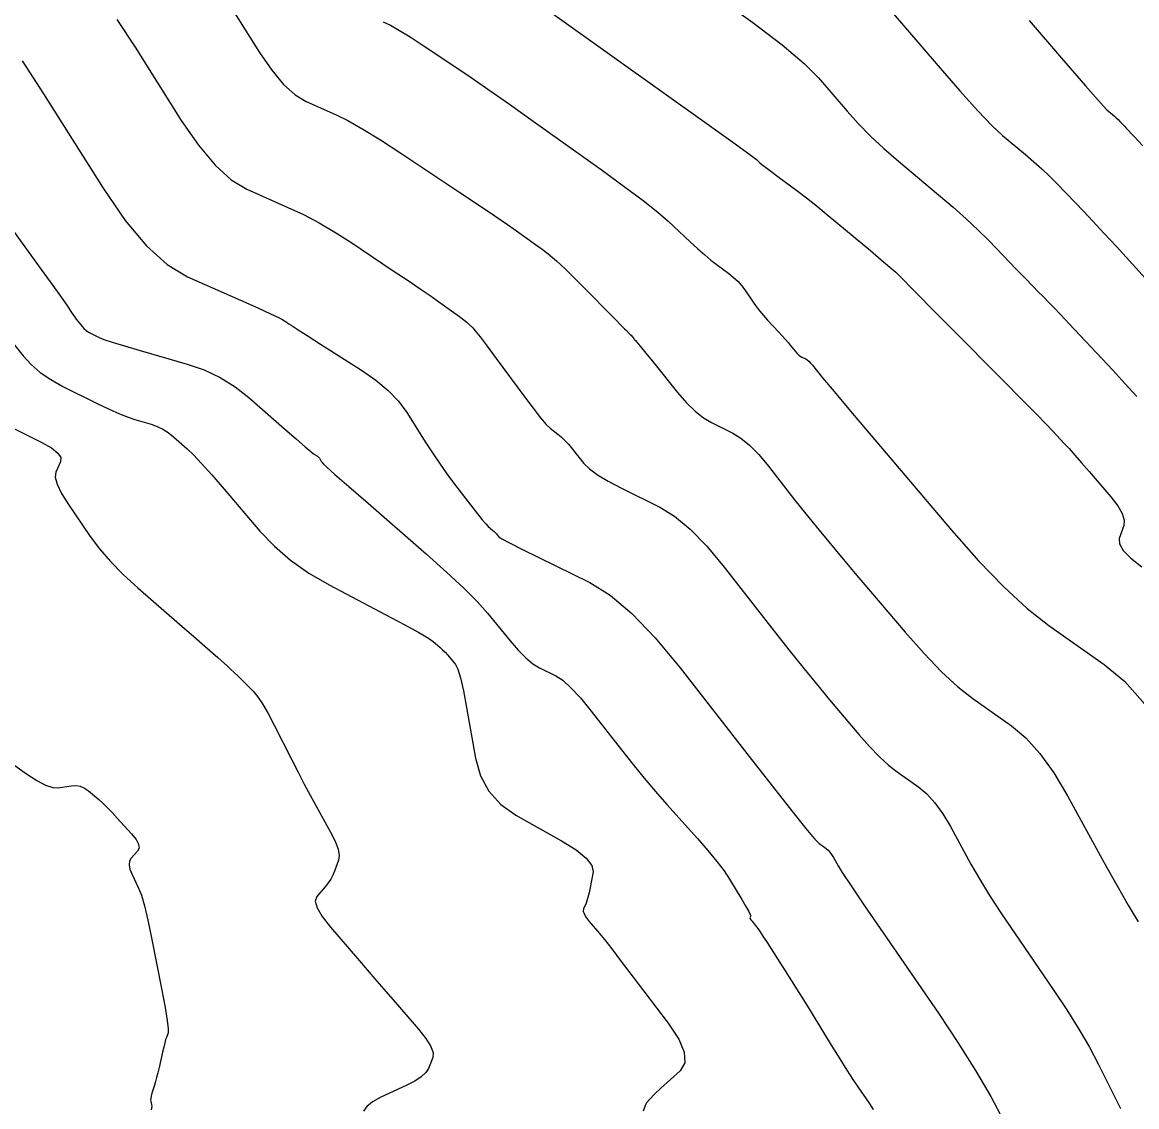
# Model space of a CAD drawing. Extents: x 2082232 to 2083549, y 592624 to 593832.
# Drawn here: x 2083427.9 to 2083488, y 593280 to 593338.5 of the extents above; entities that cross this region are included whole.
import ezdxf

# ---------------------------------------------------------------- set-up
doc = ezdxf.new("R2010")
doc.units = 0
doc.layers.add('DT_X_Contour_Major', color=7, linetype='Continuous')
doc.layers.add('DT_X_Contour_Minor', color=7, linetype='Continuous')

msp = doc.modelspace()

# ---------------------------------------------------------------- linework, layer by layer
at = {"layer": 'DT_X_Contour_Major'}
for points in [[(2083447.362, 593338.512), (2083447.759, 593338.316), (2083448.241, 593338.044), (2083448.81, 593337.694), (2083449.465, 593337.268), (2083451.326, 593336.027), (2083452.108, 593335.498), (2083453.058, 593334.84), (2083454.176, 593334.054), (2083455.462, 593333.14), (2083459.116, 593330.531), (2083460.37, 593329.624), (2083461.393, 593328.857), (2083462.184, 593328.231), (2083462.743, 593327.747), (2083463.924, 593326.643), (2083464.345, 593326.257), (2083464.719, 593325.927), (2083465.047, 593325.651), (2083465.329, 593325.431), (2083466.02, 593324.918), (2083466.268, 593324.719), (2083466.493, 593324.506), (2083466.695, 593324.28), (2083466.874, 593324.04), (2083467.321, 593323.382), (2083467.496, 593323.137), (2083467.683, 593322.893), (2083467.885, 593322.653), (2083468.099, 593322.414), (2083468.689, 593321.782), (2083468.895, 593321.559), (2083469.07, 593321.365), (2083469.214, 593321.201), (2083469.328, 593321.065), (2083469.589, 593320.742), (2083469.685, 593320.631), (2083469.777, 593320.541), (2083469.864, 593320.47), (2083469.947, 593320.421), (2083470.163, 593320.314), (2083470.247, 593320.264), (2083470.335, 593320.19), (2083470.428, 593320.095), (2083470.526, 593319.977), (2083470.794, 593319.634), (2083471.07, 593319.299), (2083471.698, 593318.552), (2083472.679, 593317.392), (2083474.011, 593315.82), (2083478.032, 593311.079), (2083479.492, 593309.425), (2083480.854, 593308.017), (2083482.118, 593306.857), (2083483.286, 593305.944), (2083486.269, 593303.838), (2083487.379, 593302.906), (2083488.474, 593301.691)], [(2083426.926, 593321.752), (2083427.936, 593320.481), (2083428.354, 593320.02), (2083428.851, 593319.593), (2083429.425, 593319.199), (2083430.078, 593318.838), (2083431.922, 593317.919), (2083432.568, 593317.606), (2083433.124, 593317.355), (2083433.587, 593317.167), (2083433.96, 593317.042), (2083434.833, 593316.791), (2083435.154, 593316.678), (2083435.463, 593316.528), (2083435.759, 593316.341), (2083436.043, 593316.116), (2083436.783, 593315.467), (2083437.116, 593315.148), (2083437.56, 593314.678), (2083438.116, 593314.058), (2083438.783, 593313.287), (2083440.71, 593311.03), (2083441.485, 593310.213), (2083442.366, 593309.458), (2083443.353, 593308.763), (2083444.445, 593308.129), (2083447.5, 593306.518), (2083448.519, 593305.975), (2083449.287, 593305.552), (2083449.802, 593305.251), (2083450.066, 593305.07), (2083450.434, 593304.75), (2083450.569, 593304.627), (2083450.7, 593304.498), (2083450.826, 593304.362), (2083450.947, 593304.221), (2083451.263, 593303.835), (2083451.389, 593303.58), (2083451.53, 593303.107), (2083451.686, 593302.415), (2083451.857, 593301.505), (2083452.333, 593298.784), (2083452.604, 593297.826), (2083453.06, 593296.994), (2083453.701, 593296.287), (2083454.527, 593295.706), (2083456.975, 593294.324), (2083457.771, 593293.83), (2083458.322, 593293.387), (2083458.629, 593292.994), (2083458.69, 593292.65), (2083458.528, 593291.801), (2083458.469, 593291.509), (2083458.412, 593291.269), (2083458.358, 593291.082), (2083458.306, 593290.947), (2083458.171, 593290.657), (2083458.152, 593290.532), (2083458.198, 593290.373), (2083458.307, 593290.182), (2083458.481, 593289.958), (2083459.03, 593289.316), (2083459.298, 593288.989), (2083459.692, 593288.489), (2083460.211, 593287.816), (2083460.856, 593286.97), (2083462.743, 593284.485), (2083463.314, 593283.625), (2083463.61, 593282.91), (2083463.633, 593282.339), (2083463.381, 593281.914), (2083462.344, 593280.972), (2083461.999, 593280.649), (2083461.743, 593280.385), (2083461.575, 593280.18), (2083461.495, 593280.035), (2083461.399, 593279.728)]]:
    msp.add_lwpolyline(points, dxfattribs=at)
at = {"layer": 'DT_X_Contour_Minor'}
for points in [[(2083465.31, 593339.9), (2083467.306, 593338.471), (2083468.896, 593337.258), (2083470.081, 593336.261), (2083470.859, 593335.48), (2083472.393, 593333.686), (2083472.998, 593333.012), (2083473.662, 593332.337), (2083474.385, 593331.661), (2083475.168, 593330.983), (2083477.334, 593329.172), (2083478.114, 593328.507), (2083478.828, 593327.871), (2083479.476, 593327.261), (2083480.059, 593326.68), (2083481.526, 593325.168), (2083482.027, 593324.652), (2083482.43, 593324.238), (2083482.734, 593323.926), (2083482.941, 593323.717), (2083483.359, 593323.296), (2083483.579, 593323.07), (2083483.923, 593322.708), (2083484.391, 593322.21), (2083484.985, 593321.576), (2083486.734, 593319.705), (2083487.386, 593319), (2083488.03, 593318.289)], [(2083473.895, 593340.127), (2083477.308, 593336.135), (2083478.486, 593334.776), (2083479.46, 593333.696), (2083480.228, 593332.893), (2083480.792, 593332.368), (2083482.024, 593331.339), (2083482.475, 593330.953), (2083482.907, 593330.564), (2083483.319, 593330.173), (2083483.711, 593329.781), (2083484.728, 593328.731), (2083485.152, 593328.289), (2083485.661, 593327.749), (2083486.253, 593327.111), (2083486.93, 593326.375), (2083488.848, 593324.283)], [(2083438.91, 593339.666), (2083440.69, 593336.846), (2083441.348, 593335.888), (2083441.987, 593335.128), (2083442.608, 593334.567), (2083443.21, 593334.205), (2083444.791, 593333.504), (2083445.456, 593333.176), (2083446.265, 593332.719), (2083447.219, 593332.134), (2083448.316, 593331.418), (2083451.436, 593329.339), (2083452.507, 593328.623), (2083453.383, 593328.032), (2083454.062, 593327.568), (2083454.546, 593327.23), (2083455.574, 593326.496), (2083455.934, 593326.234), (2083456.243, 593325.998), (2083456.501, 593325.788), (2083456.709, 593325.605), (2083457.195, 593325.152), (2083457.407, 593324.949), (2083457.679, 593324.682), (2083458.011, 593324.351), (2083458.404, 593323.955), (2083459.531, 593322.813), (2083459.907, 593322.432), (2083460.193, 593322.143), (2083460.387, 593321.947), (2083460.49, 593321.844), (2083460.642, 593321.694), (2083460.695, 593321.64), (2083460.741, 593321.591), (2083460.78, 593321.547), (2083460.811, 593321.508), (2083460.883, 593321.41), (2083460.908, 593321.377), (2083460.928, 593321.352), (2083460.943, 593321.334), (2083460.953, 593321.325), (2083460.974, 593321.309), (2083461.041, 593321.229), (2083461.228, 593321), (2083461.534, 593320.624), (2083461.959, 593320.099), (2083463.252, 593318.503), (2083463.73, 593317.953), (2083464.194, 593317.499), (2083464.644, 593317.143), (2083465.08, 593316.884), (2083466.224, 593316.321), (2083466.666, 593316.051), (2083467.134, 593315.664), (2083467.628, 593315.158), (2083468.147, 593314.534), (2083469.567, 593312.714), (2083470.164, 593311.962), (2083470.89, 593311.071), (2083471.746, 593310.041), (2083472.732, 593308.872), (2083475.533, 593305.57), (2083476.549, 593304.418), (2083477.497, 593303.438), (2083478.378, 593302.63), (2083479.191, 593301.994), (2083481.269, 593300.527), (2083482.042, 593299.878), (2083482.805, 593299.032), (2083483.556, 593297.988), (2083484.295, 593296.746), (2083486.253, 593293.172), (2083486.949, 593291.921), (2083487.57, 593290.848), (2083488.114, 593289.955)], [(2083432.989, 593338.622), (2083433.967, 593337.144), (2083436.465, 593333.186), (2083437.388, 593331.841), (2083438.285, 593330.775), (2083439.156, 593329.988), (2083440.002, 593329.479), (2083442.22, 593328.495), (2083443.056, 593328.101), (2083443.899, 593327.655), (2083444.75, 593327.157), (2083445.608, 593326.609), (2083447.906, 593325.077), (2083448.702, 593324.545), (2083449.364, 593324.097), (2083449.894, 593323.734), (2083450.291, 593323.455), (2083451.172, 593322.824), (2083451.47, 593322.608), (2083451.706, 593322.432), (2083451.878, 593322.296), (2083451.987, 593322.199), (2083452.192, 593321.997), (2083452.329, 593321.836), (2083452.586, 593321.506), (2083452.963, 593321.008), (2083453.459, 593320.34), (2083454.942, 593318.334), (2083455.448, 593317.661), (2083455.855, 593317.145), (2083456.163, 593316.787), (2083456.371, 593316.587), (2083456.794, 593316.263), (2083456.962, 593316.121), (2083457.148, 593315.938), (2083457.353, 593315.713), (2083457.576, 593315.447), (2083458.194, 593314.683), (2083458.494, 593314.385), (2083458.931, 593314.063), (2083459.503, 593313.717), (2083460.213, 593313.347), (2083462.285, 593312.328), (2083463.086, 593311.839), (2083463.933, 593311.137), (2083464.827, 593310.221), (2083465.768, 593309.091), (2083468.339, 593305.794), (2083469.257, 593304.625), (2083470.082, 593303.59), (2083470.814, 593302.69), (2083471.453, 593301.924), (2083473.033, 593300.062), (2083473.606, 593299.412), (2083474.141, 593298.859), (2083474.638, 593298.403), (2083475.097, 593298.044), (2083476.269, 593297.216), (2083476.705, 593296.85), (2083477.135, 593296.373), (2083477.559, 593295.784), (2083477.976, 593295.084), (2083479.081, 593293.067), (2083479.54, 593292.265), (2083480.09, 593291.369), (2083480.73, 593290.382), (2083481.46, 593289.302), (2083483.527, 593286.297), (2083484.261, 593285.2), (2083484.913, 593284.161), (2083485.483, 593283.18), (2083485.97, 593282.257), (2083487.161, 593279.873)], [(2083456.379, 593339.051), (2083462.658, 593334.567), (2083464.727, 593333.088), (2083466.225, 593332.013), (2083467.151, 593331.342), (2083467.505, 593331.075), (2083467.689, 593330.904), (2083467.801, 593330.809), (2083467.999, 593330.654), (2083468.283, 593330.438), (2083468.653, 593330.162), (2083469.755, 593329.344), (2083470.198, 593329.006), (2083470.704, 593328.608), (2083471.27, 593328.149), (2083471.898, 593327.63), (2083473.653, 593326.162), (2083474.244, 593325.665), (2083474.7, 593325.276), (2083475.022, 593324.993), (2083475.208, 593324.817), (2083475.525, 593324.49), (2083475.765, 593324.246), (2083476.248, 593323.758), (2083476.974, 593323.026), (2083477.942, 593322.05), (2083480.849, 593319.122), (2083481.832, 593318.13), (2083482.601, 593317.35), (2083483.156, 593316.782), (2083483.497, 593316.426), (2083484.12, 593315.759), (2083484.38, 593315.476), (2083484.69, 593315.129), (2083485.052, 593314.716), (2083485.465, 593314.238), (2083486.634, 593312.878), (2083487.006, 593312.399), (2083487.246, 593311.981), (2083487.354, 593311.626), (2083487.33, 593311.332), (2083487.09, 593310.632), (2083487.099, 593310.34), (2083487.305, 593309.988), (2083487.707, 593309.577), (2083488.307, 593309.106)], [(2083482.224, 593338.583), (2083483.975, 593336.54), (2083485.257, 593335.054), (2083486.071, 593334.126), (2083486.417, 593333.754), (2083486.713, 593333.506), (2083486.822, 593333.413), (2083486.926, 593333.32), (2083487.025, 593333.226), (2083487.119, 593333.131), (2083487.364, 593332.878), (2083487.467, 593332.772), (2083487.589, 593332.642), (2083487.732, 593332.488), (2083487.895, 593332.311), (2083488.356, 593331.807)], [(2083427.881, 593336.394), (2083429.025, 593334.621), (2083432.24, 593329.526), (2083433.428, 593327.794), (2083434.583, 593326.422), (2083435.705, 593325.409), (2083436.793, 593324.754), (2083439.65, 593323.487), (2083440.594, 593323.067), (2083441.283, 593322.757), (2083441.717, 593322.557), (2083441.897, 593322.467), (2083442.037, 593322.374), (2083442.086, 593322.341), (2083442.128, 593322.312), (2083442.165, 593322.287), (2083442.195, 593322.266), (2083442.266, 593322.216), (2083442.393, 593322.133), (2083442.721, 593321.923), (2083443.25, 593321.586), (2083443.98, 593321.122), (2083446.196, 593319.715), (2083446.971, 593319.176), (2083447.636, 593318.616), (2083448.189, 593318.035), (2083448.632, 593317.433), (2083449.666, 593315.798), (2083450.05, 593315.203), (2083450.427, 593314.644), (2083450.797, 593314.12), (2083451.16, 593313.633), (2083452.118, 593312.381), (2083452.444, 593311.96), (2083452.703, 593311.637), (2083452.894, 593311.412), (2083453.019, 593311.284), (2083453.261, 593311.073), (2083453.345, 593310.999), (2083453.415, 593310.933), (2083453.471, 593310.877), (2083453.513, 593310.83), (2083453.606, 593310.716), (2083453.766, 593310.614), (2083454.178, 593310.396), (2083454.84, 593310.061), (2083455.752, 593309.61), (2083458.521, 593308.249), (2083459.604, 593307.579), (2083460.776, 593306.589), (2083462.038, 593305.278), (2083463.389, 593303.648), (2083467.112, 593298.874), (2083468.351, 593297.288), (2083469.274, 593296.11), (2083469.881, 593295.339), (2083470.174, 593294.976), (2083470.533, 593294.553), (2083470.664, 593294.405), (2083470.785, 593294.279), (2083470.898, 593294.176), (2083471.003, 593294.094), (2083471.269, 593293.906), (2083471.368, 593293.823), (2083471.466, 593293.714), (2083471.562, 593293.58), (2083471.657, 593293.421), (2083471.909, 593292.962), (2083472.131, 593292.608), (2083472.61, 593291.89), (2083473.345, 593290.809), (2083474.337, 593289.363), (2083477.323, 593285.023), (2083478.383, 593283.438), (2083479.325, 593281.936), (2083480.148, 593280.519), (2083480.853, 593279.186)], [(2083426.902, 593327.915), (2083428.764, 593325.343), (2083429.385, 593324.484), (2083429.853, 593323.833), (2083430.166, 593323.392), (2083430.326, 593323.16), (2083430.546, 593322.82), (2083430.629, 593322.695), (2083430.713, 593322.575), (2083430.798, 593322.459), (2083430.884, 593322.348), (2083431.114, 593322.058), (2083431.21, 593321.953), (2083431.323, 593321.856), (2083431.454, 593321.766), (2083431.603, 593321.684), (2083432.024, 593321.474), (2083432.28, 593321.371), (2083432.735, 593321.22), (2083433.389, 593321.019), (2083434.24, 593320.77), (2083436.775, 593320.041), (2083437.696, 593319.723), (2083438.561, 593319.315), (2083439.368, 593318.818), (2083440.117, 593318.23), (2083442.039, 593316.544), (2083442.677, 593315.986), (2083443.149, 593315.577), (2083443.456, 593315.317), (2083443.597, 593315.206), (2083443.752, 593315.107), (2083443.806, 593315.07), (2083443.852, 593315.033), (2083443.888, 593314.996), (2083443.916, 593314.958), (2083443.98, 593314.858), (2083444.003, 593314.821), (2083444.026, 593314.787), (2083444.049, 593314.755), (2083444.071, 593314.725), (2083444.13, 593314.648), (2083444.298, 593314.494), (2083444.756, 593314.089), (2083445.505, 593313.434), (2083446.545, 593312.527), (2083449.706, 593309.776), (2083450.8, 593308.804), (2083451.712, 593307.949), (2083452.442, 593307.213), (2083452.991, 593306.596), (2083454.21, 593305.106), (2083454.652, 593304.597), (2083455.063, 593304.186), (2083455.444, 593303.874), (2083455.794, 593303.66), (2083456.686, 593303.222), (2083457.055, 593302.98), (2083457.494, 593302.582), (2083458.003, 593302.029), (2083458.581, 593301.321), (2083460.216, 593299.224), (2083460.83, 593298.45), (2083461.444, 593297.701), (2083462.059, 593296.977), (2083462.675, 593296.277), (2083464.319, 593294.444), (2083464.89, 593293.791), (2083465.369, 593293.207), (2083465.757, 593292.692), (2083466.053, 593292.246), (2083466.719, 593291.147), (2083466.937, 593290.783), (2083467.088, 593290.515), (2083467.174, 593290.343), (2083467.194, 593290.267), (2083467.16, 593290.194), (2083467.157, 593290.16), (2083467.174, 593290.114), (2083467.21, 593290.055), (2083467.266, 593289.984), (2083467.443, 593289.778), (2083467.533, 593289.66), (2083467.67, 593289.462), (2083467.855, 593289.184), (2083468.088, 593288.825), (2083468.772, 593287.761), (2083469.056, 593287.314), (2083469.398, 593286.77), (2083469.797, 593286.129), (2083470.253, 593285.391), (2083471.545, 593283.294), (2083471.998, 593282.564), (2083472.387, 593281.947), (2083472.713, 593281.444), (2083472.975, 593281.053), (2083473.588, 593280.161), (2083473.807, 593279.833)], [(2083427.315, 593316.609), (2083428.933, 593315.803), (2083429.452, 593315.512), (2083429.795, 593315.242), (2083429.961, 593314.995), (2083429.952, 593314.77), (2083429.691, 593314.2), (2083429.661, 593313.931), (2083429.765, 593313.553), (2083430.004, 593313.066), (2083430.377, 593312.47), (2083431.553, 593310.735), (2083432.044, 593310.073), (2083432.636, 593309.391), (2083433.329, 593308.687), (2083434.122, 593307.962), (2083436.371, 593306.002), (2083437.132, 593305.338), (2083437.73, 593304.816), (2083438.163, 593304.437), (2083438.433, 593304.201), (2083438.932, 593303.761), (2083439.123, 593303.589), (2083439.323, 593303.402), (2083439.531, 593303.201), (2083439.747, 593302.985), (2083440.335, 593302.391), (2083440.572, 593302.108), (2083440.842, 593301.708), (2083441.145, 593301.19), (2083441.481, 593300.553), (2083442.421, 593298.697), (2083442.767, 593298.021), (2083443.099, 593297.384), (2083443.417, 593296.786), (2083443.721, 593296.228), (2083444.515, 593294.792), (2083444.765, 593294.293), (2083444.921, 593293.874), (2083444.982, 593293.534), (2083444.948, 593293.273), (2083444.732, 593292.682), (2083444.64, 593292.464), (2083444.526, 593292.251), (2083444.389, 593292.045), (2083444.229, 593291.844), (2083443.775, 593291.316), (2083443.693, 593291.064), (2083443.79, 593290.703), (2083444.065, 593290.234), (2083444.518, 593289.657), (2083445.965, 593287.973), (2083446.499, 593287.352), (2083447.016, 593286.752), (2083447.516, 593286.174), (2083447.999, 593285.616), (2083449.264, 593284.157), (2083449.668, 593283.65), (2083449.931, 593283.226), (2083450.054, 593282.883), (2083450.036, 593282.622), (2083449.801, 593282.036), (2083449.66, 593281.814), (2083449.413, 593281.587), (2083449.06, 593281.355), (2083448.601, 593281.119), (2083447.235, 593280.483), (2083446.789, 593280.241), (2083446.475, 593279.993), (2083446.294, 593279.739)], [(2083426.501, 593299.06), (2083428.103, 593297.934), (2083428.661, 593297.57), (2083429.133, 593297.322), (2083429.521, 593297.189), (2083429.823, 593297.173), (2083430.516, 593297.286), (2083430.769, 593297.3), (2083431.01, 593297.26), (2083431.238, 593297.165), (2083431.453, 593297.016), (2083432.01, 593296.544), (2083432.229, 593296.349), (2083432.468, 593296.118), (2083432.728, 593295.851), (2083433.008, 593295.549), (2083433.781, 593294.694), (2083434.019, 593294.396), (2083434.152, 593294.142), (2083434.181, 593293.932), (2083434.105, 593293.767), (2083433.763, 593293.386), (2083433.669, 593293.225), (2083433.641, 593293.029), (2083433.681, 593292.798), (2083433.788, 593292.531), (2083434.162, 593291.771), (2083434.311, 593291.39), (2083434.476, 593290.815), (2083434.658, 593290.046), (2083434.857, 593289.083), (2083435.41, 593286.259), (2083435.587, 593285.32), (2083435.703, 593284.624), (2083435.758, 593284.169), (2083435.753, 593283.957), (2083435.657, 593283.712), (2083435.617, 593283.593), (2083435.568, 593283.42), (2083435.512, 593283.193), (2083435.447, 593282.912), (2083435.262, 593282.091), (2083435.195, 593281.801), (2083435.133, 593281.546), (2083435.074, 593281.327), (2083435.02, 593281.144), (2083434.881, 593280.702), (2083434.838, 593280.55), (2083434.812, 593280.424), (2083434.804, 593280.325), (2083434.813, 593280.252), (2083434.861, 593280.095), (2083434.866, 593279.992), (2083434.844, 593279.803)]]:
    msp.add_lwpolyline(points, dxfattribs=at)

doc.saveas('drawing.dxf')
